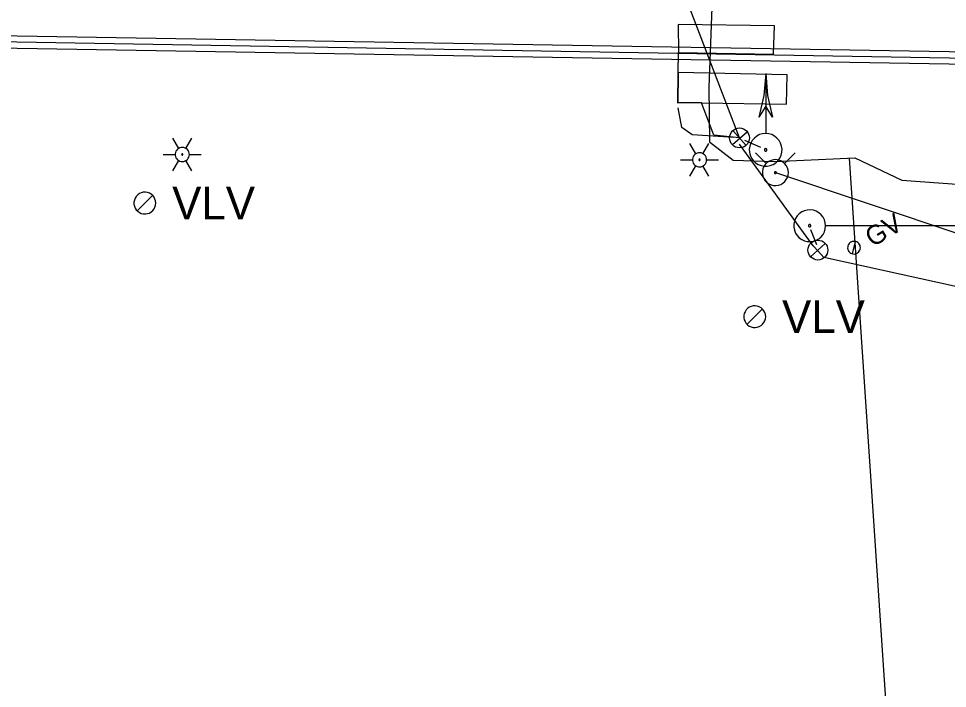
# Model space of a CAD drawing. Extents: x 600849 to 606371, y 330010 to 403088.
# Drawn here: x 604843.1 to 605030.2, y 337869.4 to 338004.3 of the extents above; entities that cross this region are included whole.
import ezdxf

# ---------------------------------------------------------------- set-up
doc = ezdxf.new("R2010")
doc.units = 0
for name, color, linetype in [('E_LTG', 7, 'Continuous'), ('E_SIG', 7, 'Continuous'), ('E_SIG_Conduit', 7, 'Continuous'), ('E_UTL_G', 7, 'Continuous'), ('E_UTL_G_UG', 7, 'Continuous'), ('E_UTL_Loop_UG', 7, 'Continuous'), ('E_UTL_SAN_UG_MMSD', 7, 'Continuous'), ('E_UTL_SAN_UG_OUTER_LIMITS', 7, 'Continuous'), ('E_UTL_VLV', 7, 'Continuous'), ('E_UTL_W_UG', 7, 'Continuous'), ('E_UTL_WHydrant', 7, 'Continuous')]:
    doc.layers.add(name, color=color, linetype=linetype)

# ---------------------------------------------------------------- blocks, each defined once
blk = doc.blocks.new('_U319')
at = {"layer": 'E_SIG'}
for p, q in [((0, 6.1), (0, -6.1)), ((-6.09, 0.4), (6.1, 0.4))]:
    blk.add_line(p, q, dxfattribs=at)
blk.add_circle((0, 0.01), 6.1, dxfattribs=at)
blk = doc.blocks.new('_U320')
at = {"layer": 'E_SIG'}
for p, q in [((0, 6.1), (0, -6.1)), ((-6.09, 0.4), (6.1, 0.4))]:
    blk.add_line(p, q, dxfattribs=at)
blk.add_circle((0, 0.01), 6.1, dxfattribs=at)

msp = doc.modelspace()

# ---------------------------------------------------------------- linework, layer by layer
at = {"layer": 'E_LTG'}
for points in [[(604875.37, 337978.19), (604874.17, 337980.25)], [(604876.79, 337978.19), (604877.99, 337980.25)], [(604877.51, 337976.95), (604877.48, 337977.22), (604877.41, 337977.49), (604877.28, 337977.73), (604877.11, 337977.94), (604876.91, 337978.12), (604876.67, 337978.25), (604876.42, 337978.34), (604876.15, 337978.38), (604875.88, 337978.37), (604875.61, 337978.3), (604875.37, 337978.19), (604875.14, 337978.03), (604874.96, 337977.84), (604874.81, 337977.61), (604874.71, 337977.36), (604874.66, 337977.09), (604874.66, 337976.82), (604874.71, 337976.55), (604874.81, 337976.3), (604874.96, 337976.07), (604875.14, 337975.87), (604875.37, 337975.72), (604875.61, 337975.6), (604875.88, 337975.54), (604876.15, 337975.53), (604876.42, 337975.57), (604876.67, 337975.65), (604876.91, 337975.79), (604877.11, 337975.97), (604877.28, 337976.18), (604877.41, 337976.42), (604877.48, 337976.68), (604877.51, 337976.95)], [(604877.51, 337976.95), (604877.48, 337977.22), (604877.41, 337977.49), (604877.28, 337977.73), (604877.11, 337977.94), (604876.91, 337978.12), (604876.67, 337978.25), (604876.42, 337978.34), (604876.15, 337978.38), (604875.88, 337978.37), (604875.61, 337978.3), (604875.37, 337978.19), (604875.14, 337978.03), (604874.96, 337977.84), (604874.81, 337977.61), (604874.71, 337977.36), (604874.66, 337977.09), (604874.66, 337976.82), (604874.71, 337976.55), (604874.81, 337976.3), (604874.96, 337976.07), (604875.14, 337975.87), (604875.37, 337975.72), (604875.61, 337975.6), (604875.88, 337975.54), (604876.15, 337975.53), (604876.42, 337975.57), (604876.67, 337975.65), (604876.91, 337975.79), (604877.11, 337975.97), (604877.28, 337976.18), (604877.41, 337976.42), (604877.48, 337976.68), (604877.51, 337976.95)], [(604877.51, 337976.95), (604877.48, 337977.22), (604877.41, 337977.49), (604877.28, 337977.73), (604877.11, 337977.94), (604876.91, 337978.12), (604876.67, 337978.25), (604876.42, 337978.34), (604876.15, 337978.38), (604875.88, 337978.37), (604875.61, 337978.3), (604875.37, 337978.19), (604875.14, 337978.03), (604874.96, 337977.84), (604874.81, 337977.61), (604874.71, 337977.36), (604874.66, 337977.09), (604874.66, 337976.82), (604874.71, 337976.55), (604874.81, 337976.3), (604874.96, 337976.07), (604875.14, 337975.87), (604875.37, 337975.72), (604875.61, 337975.6), (604875.88, 337975.54), (604876.15, 337975.53), (604876.42, 337975.57), (604876.67, 337975.65), (604876.91, 337975.79), (604877.11, 337975.97), (604877.28, 337976.18), (604877.41, 337976.42), (604877.48, 337976.68), (604877.51, 337976.95)], [(604979.53, 337977.11), (604978.33, 337979.17)], [(604980.95, 337977.11), (604982.15, 337979.17)], [(604872.27, 337976.95), (604874.65, 337976.95)], [(604876.2, 337976.95), (604876.2, 337976.98), (604876.19, 337977), (604876.18, 337977.02), (604876.17, 337977.04), (604876.15, 337977.05), (604876.13, 337977.06), (604876.11, 337977.07), (604876.09, 337977.07), (604876.06, 337977.07), (604876.04, 337977.07), (604876.02, 337977.06), (604876, 337977.04), (604875.99, 337977.03), (604875.97, 337977.01), (604875.97, 337976.99), (604875.96, 337976.97), (604875.96, 337976.94), (604875.97, 337976.92), (604875.97, 337976.9), (604875.99, 337976.88), (604876, 337976.86), (604876.02, 337976.85), (604876.04, 337976.84), (604876.06, 337976.84), (604876.09, 337976.84), (604876.11, 337976.84), (604876.13, 337976.85), (604876.15, 337976.86), (604876.17, 337976.87), (604876.18, 337976.89), (604876.19, 337976.91), (604876.2, 337976.93), (604876.2, 337976.95)], [(604877.51, 337976.95), (604879.89, 337976.95)], [(604981.67, 337975.87), (604981.64, 337976.14), (604981.57, 337976.41), (604981.44, 337976.65), (604981.27, 337976.86), (604981.07, 337977.04), (604980.83, 337977.17), (604980.58, 337977.26), (604980.31, 337977.3), (604980.04, 337977.29), (604979.77, 337977.22), (604979.53, 337977.11), (604979.3, 337976.95), (604979.12, 337976.76), (604978.97, 337976.53), (604978.87, 337976.28), (604978.82, 337976.01), (604978.82, 337975.74), (604978.87, 337975.47), (604978.97, 337975.22), (604979.12, 337974.99), (604979.3, 337974.79), (604979.53, 337974.64), (604979.77, 337974.52), (604980.04, 337974.46), (604980.31, 337974.45), (604980.58, 337974.49), (604980.83, 337974.57), (604981.07, 337974.71), (604981.27, 337974.89), (604981.44, 337975.1), (604981.57, 337975.34), (604981.64, 337975.6), (604981.67, 337975.87)], [(604981.67, 337975.87), (604981.64, 337976.14), (604981.57, 337976.41), (604981.44, 337976.65), (604981.27, 337976.86), (604981.07, 337977.04), (604980.83, 337977.17), (604980.58, 337977.26), (604980.31, 337977.3), (604980.04, 337977.29), (604979.77, 337977.22), (604979.53, 337977.11), (604979.3, 337976.95), (604979.12, 337976.76), (604978.97, 337976.53), (604978.87, 337976.28), (604978.82, 337976.01), (604978.82, 337975.74), (604978.87, 337975.47), (604978.97, 337975.22), (604979.12, 337974.99), (604979.3, 337974.79), (604979.53, 337974.64), (604979.77, 337974.52), (604980.04, 337974.46), (604980.31, 337974.45), (604980.58, 337974.49), (604980.83, 337974.57), (604981.07, 337974.71), (604981.27, 337974.89), (604981.44, 337975.1), (604981.57, 337975.34), (604981.64, 337975.6), (604981.67, 337975.87)], [(604981.67, 337975.87), (604981.64, 337976.14), (604981.57, 337976.41), (604981.44, 337976.65), (604981.27, 337976.86), (604981.07, 337977.04), (604980.83, 337977.17), (604980.58, 337977.26), (604980.31, 337977.3), (604980.04, 337977.29), (604979.77, 337977.22), (604979.53, 337977.11), (604979.3, 337976.95), (604979.12, 337976.76), (604978.97, 337976.53), (604978.87, 337976.28), (604978.82, 337976.01), (604978.82, 337975.74), (604978.87, 337975.47), (604978.97, 337975.22), (604979.12, 337974.99), (604979.3, 337974.79), (604979.53, 337974.64), (604979.77, 337974.52), (604980.04, 337974.46), (604980.31, 337974.45), (604980.58, 337974.49), (604980.83, 337974.57), (604981.07, 337974.71), (604981.27, 337974.89), (604981.44, 337975.1), (604981.57, 337975.34), (604981.64, 337975.6), (604981.67, 337975.87)], [(604874.17, 337973.65), (604875.37, 337975.72)], [(604877.99, 337973.65), (604876.79, 337975.72)], [(604976.43, 337975.87), (604978.81, 337975.87)], [(604978.33, 337972.57), (604979.53, 337974.64)], [(604980.36, 337975.87), (604980.36, 337975.9), (604980.35, 337975.92), (604980.34, 337975.94), (604980.33, 337975.96), (604980.31, 337975.97), (604980.29, 337975.98), (604980.27, 337975.99), (604980.25, 337975.99), (604980.22, 337975.99), (604980.2, 337975.99), (604980.18, 337975.98), (604980.16, 337975.96), (604980.15, 337975.95), (604980.13, 337975.93), (604980.13, 337975.91), (604980.12, 337975.89), (604980.12, 337975.86), (604980.13, 337975.84), (604980.13, 337975.82), (604980.15, 337975.8), (604980.16, 337975.78), (604980.18, 337975.77), (604980.2, 337975.76), (604980.22, 337975.76), (604980.25, 337975.76), (604980.27, 337975.76), (604980.29, 337975.77), (604980.31, 337975.78), (604980.33, 337975.79), (604980.34, 337975.81), (604980.35, 337975.83), (604980.36, 337975.85), (604980.36, 337975.87)], [(604982.15, 337972.57), (604980.95, 337974.64)], [(604981.67, 337975.87), (604984.05, 337975.87)]]:
    msp.add_lwpolyline(points, dxfattribs=at)
at = {"layer": 'E_SIG'}
for points in [[(604993.57, 337993.28), (604993.22, 337988.83), (604992.2, 337984.48)], [(604993.57, 337993.28), (604993.57, 337981.24)], [(604993.57, 337993.28), (604993.92, 337988.83), (604994.95, 337984.48)], [(604993.57, 337986.69), (604992.19, 337984.49)], [(604994.94, 337984.49), (604993.57, 337986.69)], [(604993.57, 337981.18), (604992.95, 337981.13), (604992.34, 337980.95), (604991.79, 337980.66), (604991.29, 337980.27), (604990.88, 337979.8), (604990.57, 337979.26), (604990.36, 337978.66), (604990.27, 337978.04), (604990.3, 337977.42), (604990.45, 337976.81), (604990.71, 337976.23), (604991.08, 337975.72), (604991.53, 337975.29), (604992.06, 337974.95), (604992.64, 337974.72), (604993.26, 337974.6), (604993.88, 337974.6), (604994.5, 337974.72), (604995.08, 337974.95), (604995.61, 337975.29), (604996.06, 337975.72), (604996.43, 337976.23), (604996.69, 337976.81), (604996.84, 337977.42), (604996.87, 337978.04), (604996.78, 337978.66), (604996.57, 337979.26), (604996.26, 337979.8), (604995.85, 337980.27), (604995.35, 337980.66), (604994.8, 337980.95), (604994.2, 337981.13), (604993.57, 337981.18)], [(604993.57, 337978.14), (604993.52, 337978.13), (604993.48, 337978.12), (604993.43, 337978.1), (604993.4, 337978.07), (604993.36, 337978.03), (604993.34, 337977.99), (604993.33, 337977.94), (604993.32, 337977.9), (604993.32, 337977.85), (604993.33, 337977.8), (604993.35, 337977.76), (604993.38, 337977.72), (604993.41, 337977.69), (604993.45, 337977.66), (604993.5, 337977.64), (604993.55, 337977.63), (604993.59, 337977.63), (604993.64, 337977.64), (604993.69, 337977.66), (604993.73, 337977.69), (604993.76, 337977.72), (604993.79, 337977.76), (604993.81, 337977.8), (604993.82, 337977.85), (604993.82, 337977.9), (604993.82, 337977.94), (604993.8, 337977.99), (604993.78, 337978.03), (604993.74, 337978.07), (604993.71, 337978.1), (604993.66, 337978.12), (604993.62, 337978.13), (604993.57, 337978.14)], [(605005.62, 337962.59), (605005.57, 337963.2), (605005.39, 337963.78), (605005.12, 337964.33), (605004.74, 337964.8), (605004.28, 337965.2), (605003.75, 337965.51), (605003.18, 337965.71), (605002.57, 337965.79), (605001.96, 337965.76), (605001.37, 337965.62), (605000.82, 337965.37), (605000.32, 337965.02), (604999.9, 337964.57), (604999.57, 337964.06), (604999.35, 337963.5), (604999.23, 337962.9), (604999.23, 337962.29), (604999.35, 337961.69), (604999.57, 337961.13), (604999.9, 337960.61), (605000.32, 337960.17), (605000.82, 337959.82), (605001.37, 337959.57), (605001.96, 337959.42), (605002.57, 337959.4), (605003.18, 337959.48), (605003.75, 337959.68), (605004.28, 337959.99), (605004.74, 337960.38), (605005.12, 337960.86), (605005.39, 337961.4), (605005.57, 337961.99), (605005.62, 337962.59)], [(605002.67, 337962.59), (605002.66, 337962.64), (605002.65, 337962.69), (605002.63, 337962.73), (605002.6, 337962.76), (605002.56, 337962.79), (605002.52, 337962.82), (605002.48, 337962.83), (605002.43, 337962.84), (605002.39, 337962.84), (605002.34, 337962.83), (605002.3, 337962.81), (605002.26, 337962.78), (605002.23, 337962.75), (605002.2, 337962.71), (605002.19, 337962.66), (605002.18, 337962.62), (605002.18, 337962.57), (605002.19, 337962.53), (605002.2, 337962.48), (605002.23, 337962.44), (605002.26, 337962.41), (605002.3, 337962.38), (605002.34, 337962.36), (605002.39, 337962.35), (605002.43, 337962.35), (605002.48, 337962.36), (605002.52, 337962.37), (605002.56, 337962.39), (605002.6, 337962.43), (605002.63, 337962.46), (605002.65, 337962.5), (605002.66, 337962.55), (605002.67, 337962.59)], [(605032.31, 337962.6), (605005.68, 337962.6)], [(605024.84, 337962.6), (605024.84, 337962.6)]]:
    msp.add_lwpolyline(points, dxfattribs=at)
at = {"layer": 'E_SIG_Conduit'}
for points in [[(604988.3, 337980.29), (604966.91, 338036.22)], [(604988.3, 337980.29), (604983.13, 337980.83), (604980.62, 337987.34)], [(604989.34, 337979.81), (604992.54, 337978.41)], [(605003.14, 337958.57), (604988.32, 337979.06)], [(605003.88, 337958.76), (605002.66, 337961.74)], [(605005.59, 337956.19), (605047.35, 337946.97)]]:
    msp.add_lwpolyline(points, dxfattribs=at)
at = {"layer": 'E_UTL_G'}
for points in [[(605012.46, 337958.84), (605012.31, 337959.03), (605012.14, 337959.2), (605011.93, 337959.33), (605011.7, 337959.41), (605011.46, 337959.45), (605011.22, 337959.45), (605010.98, 337959.4), (605010.75, 337959.3), (605010.55, 337959.17), (605010.38, 337959), (605010.24, 337958.8), (605010.14, 337958.57), (605010.09, 337958.33), (605010.08, 337958.09), (605010.12, 337957.85), (605010.2, 337957.62), (605010.33, 337957.41), (605010.49, 337957.23), (605010.69, 337957.08), (605010.9, 337956.97), (605011.14, 337956.91), (605011.38, 337956.89), (605011.63, 337956.92), (605011.86, 337956.99), (605012.07, 337957.11), (605012.26, 337957.26), (605012.42, 337957.45), (605012.54, 337957.66), (605012.61, 337957.89), (605012.64, 337958.14), (605012.63, 337958.38), (605012.57, 337958.62), (605012.46, 337958.84)], [(605011.05, 337956.93), (605011.67, 337959.42)]]:
    msp.add_lwpolyline(points, dxfattribs=at)
at = {"layer": 'E_UTL_G_UG'}
msp.add_line((605023.49, 337782.11), (605010.48, 337976.21), dxfattribs=at)
msp.add_lwpolyline([(604985.13, 338025.8), (604984.31, 338018.12), (604982.82, 338008.48), (604982.14, 337990.42), (604982.27, 337979.47), (604987, 337975.81), (604995.42, 337975.54), (605011.51, 337976.25), (605020.99, 337971.8), (605053.36, 337969.44), (605062.73, 337971.35), (605086.18, 337973.75), (605099.06, 337974.9), (605119.67, 337972.71), (605158.32, 337969.58), (605188.11, 337968.3), (605207.41, 337968.58), (605224.32, 337967.71), (605236.94, 337968.08), (605244.48, 337969.02), (605249.45, 337969.46), (605249.24, 337972.16), (605249.24, 337972.53)], dxfattribs=at)
at = {"layer": 'E_UTL_Loop_UG'}
for points in [[(604976.01, 337997.48), (604995.12, 337997.19), (604995.32, 338002.84), (604975.98, 338003.17), (604976.01, 337997.48)], [(604975.95, 337993.55), (604976.01, 337997.48)], [(604980.62, 337987.34), (604980.62, 337987.34), (604997.76, 337987.12), (604997.93, 337993.01), (604975.95, 337993.5), (604975.9, 337987.28), (604975.95, 337993.55)], [(604980.62, 337987.34), (604975.9, 337987.34)], [(604987.14, 337980.36), (604978.74, 337980.91), (604976.69, 337982.4), (604975.97, 337986.35)]]:
    msp.add_lwpolyline(points, dxfattribs=at)
at = {"layer": 'E_UTL_SAN_UG_MMSD'}
msp.add_line((604679.67, 338002.43), (605085.21, 337995.5), dxfattribs=at)
at = {"layer": 'E_UTL_SAN_UG_OUTER_LIMITS'}
for p, q in [((604679.59, 338003.68), (605084.89, 337996.75)), ((604679.53, 338001.18), (605085.18, 337994.25))]:
    msp.add_line(p, q, dxfattribs=at)
at = {"layer": 'E_UTL_VLV'}
for points in [[(604870.75, 337967.16), (604870.71, 337967.58), (604870.59, 337967.98), (604870.4, 337968.35), (604870.14, 337968.68), (604869.83, 337968.96), (604869.46, 337969.17), (604869.07, 337969.3), (604868.65, 337969.36), (604868.24, 337969.34), (604867.83, 337969.24), (604867.45, 337969.07), (604867.11, 337968.83), (604866.82, 337968.52), (604866.59, 337968.17), (604866.44, 337967.78), (604866.36, 337967.37), (604866.36, 337966.95), (604866.44, 337966.54), (604866.59, 337966.16), (604866.82, 337965.8), (604867.11, 337965.5), (604867.45, 337965.26), (604867.83, 337965.09), (604868.24, 337964.99), (604868.65, 337964.97), (604869.07, 337965.03), (604869.46, 337965.16), (604869.83, 337965.37), (604870.14, 337965.65), (604870.4, 337965.97), (604870.59, 337966.35), (604870.71, 337966.75), (604870.75, 337967.16)], [(604866.99, 337965.61), (604870.11, 337968.72)], [(604993.57, 337944.27), (604993.53, 337944.69), (604993.41, 337945.09), (604993.22, 337945.46), (604992.96, 337945.79), (604992.65, 337946.07), (604992.28, 337946.28), (604991.89, 337946.41), (604991.47, 337946.47), (604991.06, 337946.45), (604990.65, 337946.35), (604990.27, 337946.18), (604989.93, 337945.94), (604989.64, 337945.63), (604989.41, 337945.28), (604989.26, 337944.89), (604989.18, 337944.48), (604989.18, 337944.06), (604989.26, 337943.65), (604989.41, 337943.27), (604989.64, 337942.91), (604989.93, 337942.61), (604990.27, 337942.37), (604990.65, 337942.2), (604991.06, 337942.1), (604991.47, 337942.08), (604991.89, 337942.14), (604992.28, 337942.27), (604992.65, 337942.48), (604992.96, 337942.76), (604993.22, 337943.08), (604993.41, 337943.46), (604993.53, 337943.86), (604993.57, 337944.27)], [(604989.81, 337942.72), (604992.93, 337945.83)]]:
    msp.add_lwpolyline(points, dxfattribs=at)
at = {"layer": 'E_UTL_W_UG'}
msp.add_lwpolyline([(604995.52, 337973.29), (605033.1, 337960.78), (605040.83, 337961.35)], dxfattribs=at)
at = {"layer": 'E_UTL_WHydrant'}
for points in [[(604993.69, 337975.13), (604991.54, 337977.27)], [(604997.36, 337975.13), (604999.5, 337977.27)], [(604998.14, 337973.29), (604998.1, 337973.79), (604997.95, 337974.27), (604997.73, 337974.71), (604997.42, 337975.1), (604997.04, 337975.43), (604996.61, 337975.68), (604996.14, 337975.84), (604995.64, 337975.91), (604995.15, 337975.89), (604994.66, 337975.77), (604994.21, 337975.57), (604993.8, 337975.28), (604993.46, 337974.92), (604993.19, 337974.5), (604993, 337974.03), (604992.91, 337973.54), (604992.91, 337973.04), (604993, 337972.56), (604993.19, 337972.09), (604993.46, 337971.67), (604993.8, 337971.31), (604994.21, 337971.02), (604994.66, 337970.82), (604995.15, 337970.7), (604995.64, 337970.67), (604996.14, 337970.75), (604996.61, 337970.91), (604997.04, 337971.16), (604997.42, 337971.48), (604997.73, 337971.88), (604997.95, 337972.32), (604998.1, 337972.8), (604998.14, 337973.29)], [(604995.72, 337973.29), (604995.72, 337973.33), (604995.71, 337973.37), (604995.69, 337973.4), (604995.67, 337973.43), (604995.64, 337973.46), (604995.6, 337973.48), (604995.57, 337973.49), (604995.53, 337973.49), (604995.49, 337973.49), (604995.45, 337973.48), (604995.42, 337973.47), (604995.39, 337973.45), (604995.36, 337973.42), (604995.34, 337973.39), (604995.33, 337973.35), (604995.32, 337973.31), (604995.32, 337973.28), (604995.33, 337973.24), (604995.34, 337973.2), (604995.36, 337973.17), (604995.39, 337973.14), (604995.42, 337973.12), (604995.45, 337973.1), (604995.49, 337973.1), (604995.53, 337973.09), (604995.57, 337973.1), (604995.6, 337973.11), (604995.64, 337973.13), (604995.67, 337973.16), (604995.69, 337973.19), (604995.71, 337973.22), (604995.72, 337973.26), (604995.72, 337973.29)]]:
    msp.add_lwpolyline(points, dxfattribs=at)

# ---------------------------------------------------------------- block references
at = {"layer": 'E_SIG_Conduit', "xscale": 0.32808333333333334, "yscale": 0.32808333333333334}
for name, p, rotation in [('_U320', (604988.3, 337980.29), -138.82104477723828), ('_U319', (605004.09, 337957.69), 132.75965935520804)]:
    msp.add_blockref(name, p, dxfattribs=dict(at, rotation=rotation))

# ---------------------------------------------------------------- texts
at = {"layer": 'E_UTL_G'}
msp.add_text('GV', height=3.85, rotation=31.0271, dxfattribs=at).set_placement((605015.1, 337958.18))
at = {"layer": 'E_UTL_VLV'}
for p in [(604874.05, 337963.86), (604996.87, 337940.97)]:
    msp.add_text('VLV', height=6.6, dxfattribs=at).set_placement(p)

doc.saveas('drawing.dxf')
